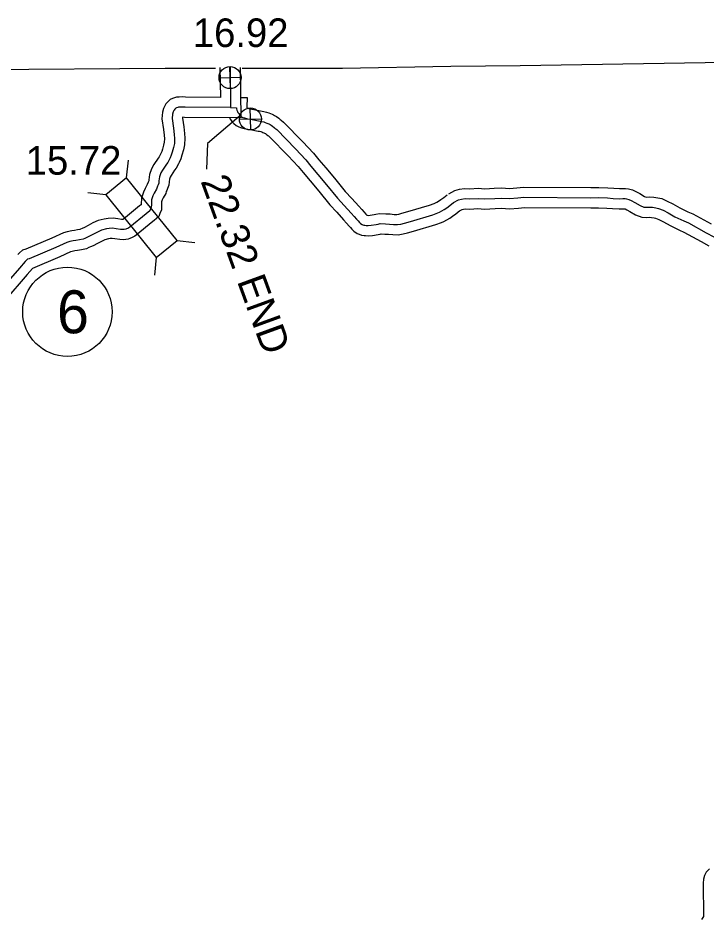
# Model space of a CAD drawing. Extents: x -83719 to 153526, y -11835 to 11446.
# Drawn here: x 10466.7 to 10806, y 934.7 to 1377.9 of the extents above; entities that cross this region are included whole.
import ezdxf

# ---------------------------------------------------------------- set-up
doc = ezdxf.new("R2010")
doc.units = 0
for name, color, linetype in [('Level 1', 7, 'Continuous'), ('Level 10', 7, 'Continuous'), ('Level 11', 7, 'Continuous'), ('Level 20', 7, 'Continuous'), ('Level 25', 7, 'Continuous'), ('Level 26', 7, 'Continuous'), ('Level 27', 7, 'Continuous'), ('Level 58', 7, 'Continuous'), ('Level 59', 7, 'Continuous')]:
    doc.layers.add(name, color=color, linetype=linetype)

msp = doc.modelspace()

# ---------------------------------------------------------------- linework, layer by layer
at = {"layer": 'Level 1'}
for points in [[(10679.75, 1354.17), (10713.92, 1354.5), (10805.06, 1356.02), (10894.13, 1357.48), (10972.42, 1358.2), (10979.99, 1359)], [(10067.73, 1347.54), (10107.73, 1347.41), (10192.16, 1348.71), (10273.27, 1349.67), (10360.54, 1350.95), (10372.01, 1351.05), (10393.98, 1351.43), (10449.58, 1352.46), (10539.16, 1353.2), (10563.99, 1353.18)], [(10577.04, 1353.16), (10626.49, 1353.11), (10679.75, 1354.17)]]:
    msp.add_lwpolyline(points, dxfattribs=at)
at = {"layer": 'Level 10'}
for points in [[(10576.13, 1353.47), (10576.47, 1328.7), (10548.71, 1328.92), (10547.66, 1329), (10547.62, 1328.54), (10548.29, 1324.23), (10548.59, 1321.01), (10548.79, 1318.65), (10548.67, 1315.48), (10548.12, 1312.92), (10547.41, 1310.27), (10546.8, 1308.53), (10546.09, 1306.78), (10545.66, 1306.02), (10544.63, 1304), (10543.75, 1302.92), (10542.06, 1300.39), (10541.57, 1299.54), (10541.24, 1298.55), (10541.07, 1297.13), (10540.95, 1295.59), (10540.37, 1293.89), (10539.95, 1293.01), (10539.68, 1292.36), (10539.41, 1291.53), (10538.21, 1289.32), (10537.73, 1288.33), (10537.42, 1287.4), (10537.35, 1285.87), (10537.29, 1283.34), (10536.48, 1281.65), (10535.98, 1280.16), (10533.77, 1278.11), (10533, 1277.61), (10524.84, 1271.01), (10524.16, 1270.47), (10522.92, 1269.71), (10521.68, 1269.25), (10520.9, 1269.04), (10519.81, 1268.82), (10518.55, 1268.67), (10516.78, 1268.75), (10514.38, 1269.08), (10513, 1269.28), (10512.13, 1269.25), (10511.25, 1269.09), (10509.42, 1268.63), (10508.05, 1268.01), (10505.89, 1266.78), (10503.63, 1265.73), (10502.31, 1265.11), (10501.56, 1264.79), (10500.34, 1264.23), (10498.02, 1263.67), (10495.91, 1263.33), (10494.72, 1263.18), (10493.41, 1262.91), (10492.56, 1262.65), (10487.33, 1260.32), (10473.88, 1254.57), (10473.74, 1254.44), (10471.22, 1251.49), (10460.12, 1238.76)], [(10566.13, 1353.47), (10566.33, 1338.78), (10549.14, 1338.91), (10547.6, 1339.03), (10546.11, 1338.96), (10544.75, 1338.88), (10543.73, 1338.55), (10542.77, 1338.2), (10541.64, 1337.67), (10540.45, 1336.63), (10539.47, 1335.54), (10538.91, 1334.61), (10538.33, 1333.32), (10537.83, 1331.44), (10537.55, 1328.2), (10538.36, 1322.99), (10538.63, 1320.14), (10538.77, 1318.43), (10538.71, 1316.73), (10538.39, 1315.27), (10537.85, 1313.23), (10537.44, 1312.08), (10537.06, 1311.14), (10536.84, 1310.75), (10536.19, 1309.48), (10535.7, 1308.86), (10533.55, 1305.66), (10532.42, 1303.68), (10531.42, 1300.77), (10531.12, 1298.11), (10531.08, 1297.65), (10530.8, 1297.06), (10530.3, 1295.83), (10530.19, 1295.52), (10529.32, 1293.89), (10528.45, 1292.12), (10527.49, 1289.22), (10527.36, 1286.21), (10527.35, 1285.87), (10527, 1285.64), (10526.59, 1285.3), (10518.58, 1278.81), (10518.52, 1278.76), (10518.24, 1278.71), (10518.17, 1278.7), (10517.68, 1278.72), (10515.8, 1278.98), (10513.56, 1279.31), (10511.03, 1279.22), (10509.12, 1278.87), (10506.11, 1278.11), (10503.5, 1276.93), (10501.3, 1275.67), (10499.4, 1274.79), (10498.21, 1274.23), (10497.49, 1273.92), (10497.06, 1273.72), (10496.06, 1273.48), (10494.51, 1273.23), (10493.11, 1273.06), (10490.9, 1272.61), (10489.03, 1272.02), (10483.33, 1269.49), (10470.52, 1264.01), (10468.82, 1263.55), (10467.49, 1262.28), (10466.55, 1261.43)]]:
    msp.add_lwpolyline(points, dxfattribs=at)
at = {"layer": 'Level 11'}
for points in [[(10576.79, 1338.71), (10579.45, 1338.69), (10579.28, 1334.01), (10579.38, 1333.8), (10579.4, 1333.73), (10579.45, 1333.67), (10579.6, 1333.45), (10579.67, 1333.43), (10580.28, 1333.26), (10580.81, 1333.15), (10582.84, 1332.8), (10586.83, 1332.02), (10587.76, 1331.85), (10589.11, 1331.51), (10590.15, 1331.15), (10591.05, 1330.8), (10591.77, 1330.5), (10592.43, 1330.2), (10593.06, 1329.88), (10594.04, 1329.38), (10595.07, 1328.53), (10595.84, 1327.94), (10596.25, 1327.61), (10597.49, 1326.63), (10606.89, 1316.96), (10612.22, 1311.33), (10614.79, 1308.1), (10618.19, 1304.09), (10622.48, 1298.96), (10627.77, 1292.48), (10631.02, 1288.98), (10634.44, 1285.15), (10635.94, 1283.5), (10637.09, 1282.19), (10637.99, 1281.25), (10638.39, 1280.76), (10638.61, 1280.74), (10639.17, 1280.69), (10640.07, 1280.77), (10642.1, 1281.09), (10642.93, 1281.28), (10644.71, 1281.63), (10647.79, 1281.48), (10649.93, 1281.41), (10651.86, 1281.18), (10653.23, 1281.16), (10654.18, 1281.31), (10655.76, 1281.74), (10658.61, 1282.54), (10669.31, 1285.74), (10671.6, 1286.58), (10672.19, 1286.81), (10672.95, 1287.21), (10673.78, 1287.7), (10674.93, 1288.55), (10676.38, 1289.51), (10678.01, 1290.83)], [(10570.85, 1328.52), (10571.25, 1327.94), (10571.94, 1326.97), (10572.91, 1325.87), (10574.14, 1325), (10575.36, 1324.35), (10576.7, 1323.87), (10577.97, 1323.53), (10578.92, 1323.33), (10581.03, 1322.96), (10584.94, 1322.2), (10585.61, 1322.07), (10586.27, 1321.91), (10586.7, 1321.76), (10587.28, 1321.54), (10587.77, 1321.33), (10588.11, 1321.18), (10588.5, 1320.98), (10588.52, 1320.97), (10588.85, 1320.7), (10589.7, 1320.05), (10590.03, 1319.79), (10590.76, 1319.21), (10599.68, 1310.04), (10604.66, 1304.77), (10607.07, 1301.74), (10610.54, 1297.65), (10614.76, 1292.59), (10620.23, 1285.91), (10623.63, 1282.25), (10627.01, 1278.46), (10628.5, 1276.82), (10629.73, 1275.43), (10630.46, 1274.66), (10631.1, 1273.86), (10632.1, 1272.89), (10633.74, 1271.72), (10634.72, 1271.36), (10635.89, 1270.88), (10637.18, 1270.82), (10637.79, 1270.77), (10639.16, 1270.66), (10641.26, 1270.83), (10644.01, 1271.26), (10645.04, 1271.5), (10645.46, 1271.59), (10647.38, 1271.49), (10649.18, 1271.43), (10651.2, 1271.19), (10653.96, 1271.15), (10656.27, 1271.52), (10658.41, 1272.1), (10661.39, 1272.93), (10672.46, 1276.25), (10675.14, 1277.23), (10676.34, 1277.7), (10677.83, 1278.47), (10679.31, 1279.36), (10680.66, 1280.35), (10682.31, 1281.44), (10684.3, 1283.06)], [(10678.79, 1291.35), (10681.77, 1292.95), (10684.07, 1293.54), (10686.5, 1293.94), (10689.13, 1293.82), (10693.26, 1294.03), (10696.5, 1293.79), (10701.16, 1294.03), (10704.77, 1294.21), (10708.64, 1293.98), (10712.29, 1294.22), (10715.54, 1294.57), (10748.68, 1294.36), (10752.66, 1294.43), (10757.18, 1294.26), (10760.11, 1294.02), (10762.84, 1293.89), (10764.36, 1293.94), (10765.89, 1293.95), (10767.36, 1293.77), (10769.22, 1293.22), (10770.9, 1292.43), (10772.88, 1291.4), (10775.21, 1290.02), (10775.99, 1289.72), (10776, 1289.72), (10777.44, 1289.8), (10779.74, 1289.65), (10781.72, 1289.34), (10783.64, 1288.92), (10786.37, 1287.75), (10789.21, 1286.4), (10792.51, 1284.45), (10796.57, 1282.48), (10798.99, 1281.42), (10808.01, 1276.51)], [(10683.52, 1282.54), (10685.43, 1283.57), (10686.13, 1283.74), (10687.09, 1283.91), (10689.14, 1283.81), (10693.15, 1284.01), (10696.39, 1283.78), (10701.66, 1284.04), (10704.73, 1284.19), (10708.68, 1283.96), (10713.16, 1284.26), (10716.05, 1284.57), (10748.73, 1284.36), (10752.56, 1284.42), (10756.59, 1284.28), (10759.47, 1284.04), (10762.75, 1283.89), (10764.56, 1283.94), (10765.31, 1283.95), (10765.31, 1283.95), (10765.65, 1283.85), (10766.46, 1283.46), (10768.03, 1282.65), (10770.81, 1281.01), (10773.85, 1279.81), (10776.04, 1279.7), (10777.4, 1279.78), (10778.64, 1279.7), (10779.87, 1279.51), (10780.56, 1279.35), (10782.25, 1278.63), (10784.51, 1277.56), (10787.79, 1275.63), (10792.38, 1273.4), (10794.59, 1272.44), (10803.16, 1267.77), (10806.87, 1265.67)], [(10807.22, 958.92), (10805.5, 957.28), (10804.72, 955.68), (10804.25, 953.83), (10804.03, 951.75), (10804.15, 935.35), (10803.9, 934.89), (10803.27, 933.86)]]:
    msp.add_lwpolyline(points, dxfattribs=at)
at = {"layer": 'Level 20'}
for p, q in [((10520.12, 1299.1), (10521.05, 1307.85)), ((10509.86, 1290.79), (10501.11, 1291.72)), ((10545.03, 1268.31), (10553.78, 1267.39)), ((10534.77, 1260.01), (10533.85, 1251.26))]:
    msp.add_line(p, q, dxfattribs=at)
msp.add_lwpolyline([(10509.86, 1290.79), (10534.77, 1260.01), (10545.03, 1268.31), (10520.12, 1299.1)], close=True, dxfattribs=at)
at = {"layer": 'Level 25'}
msp.add_lwpolyline([(10575.52, 1329.44), (10559.99, 1316.13), (10559.44, 1303.37)], dxfattribs=at)
at = {"layer": 'Level 26'}
for p, q in [((10571.24, 1343.13), (10570.99, 1353.98)), ((10565.69, 1348.43), (10576.54, 1348.68)), ((10581.26, 1322.74), (10581.01, 1333.58)), ((10575.71, 1328.03), (10586.56, 1328.29))]:
    msp.add_line(p, q, dxfattribs=at)
for centre in [(10571.11, 1348.56), (10581.13, 1328.16)]:
    msp.add_circle(centre, 5.43, dxfattribs=at)
at = {"layer": 'Level 27'}
msp.add_circle((10491.02, 1233.19), 22, dxfattribs=at)
at = {"layer": 'Level 59'}
for points in [[(10571.13, 1353.71), (10571.4, 1333.74), (10548.92, 1333.92), (10547.52, 1334.03), (10546.39, 1333.97), (10545.69, 1333.93), (10545.36, 1333.82), (10544.69, 1333.58), (10544.4, 1333.44), (10543.97, 1333.06), (10543.51, 1332.55), (10543.35, 1332.28), (10543.06, 1331.65), (10542.78, 1330.57), (10542.58, 1328.37), (10543.33, 1323.61), (10543.61, 1320.58), (10543.78, 1318.54), (10543.69, 1316.11), (10543.25, 1314.1), (10542.63, 1311.75), (10542.12, 1310.3), (10541.57, 1308.96), (10541.25, 1308.39), (10540.41, 1306.74), (10539.73, 1305.89), (10537.81, 1303.02), (10537, 1301.61), (10536.33, 1299.66), (10536.1, 1297.62), (10536.01, 1296.62), (10535.73, 1295.78), (10535.37, 1295.04), (10534.99, 1294.1), (10534.8, 1293.53), (10533.76, 1291.61), (10533.09, 1290.23), (10532.45, 1288.31), (10532.36, 1286.04), (10532.32, 1284.54), (10531.83, 1283.53), (10531.64, 1282.96), (10530.69, 1282.07), (10530, 1281.63), (10529.8, 1281.46), (10521.71, 1274.91), (10521.28, 1274.57), (10520.72, 1274.23), (10520.16, 1274.02), (10519.76, 1273.91), (10519.03, 1273.76), (10518.36, 1273.69), (10517.23, 1273.73), (10515.09, 1274.03), (10513.28, 1274.3), (10511.58, 1274.24), (10510.19, 1273.98), (10507.76, 1273.37), (10505.78, 1272.47), (10503.6, 1271.23), (10501.51, 1270.26), (10500.26, 1269.67), (10499.53, 1269.36), (10498.7, 1268.97), (10497.04, 1268.58), (10495.21, 1268.28), (10493.91, 1268.12), (10492.15, 1267.76), (10490.79, 1267.34), (10485.33, 1264.9), (10472.16, 1259.27), (10471.36, 1259.06), (10470.9, 1258.62), (10470.15, 1257.93), (10467.43, 1254.75), (10456.15, 1241.81)], [(10571.4, 1333.74), (10574.27, 1333.72), (10574.24, 1333.09), (10574.49, 1332.46), (10574.77, 1331.86), (10574.94, 1331.4), (10575.35, 1330.8), (10575.86, 1330.08), (10576.27, 1329.62), (10576.78, 1329.26), (10577.38, 1328.94), (10578.19, 1328.65), (10579.12, 1328.4), (10579.86, 1328.24), (10581.93, 1327.88), (10585.88, 1327.11), (10586.68, 1326.96), (10587.69, 1326.71), (10588.43, 1326.46), (10589.17, 1326.17), (10589.77, 1325.91), (10590.27, 1325.69), (10590.78, 1325.43), (10591.28, 1325.17), (10591.96, 1324.62), (10592.77, 1324), (10593.14, 1323.7), (10594.12, 1322.92), (10603.28, 1313.5), (10608.44, 1308.05), (10610.93, 1304.92), (10614.37, 1300.87), (10618.62, 1295.78), (10624, 1289.19), (10627.33, 1285.61), (10630.73, 1281.8), (10632.22, 1280.16), (10633.41, 1278.81), (10634.23, 1277.96), (10634.8, 1277.23), (10635.31, 1276.74), (10636.09, 1276.19), (10636.52, 1276.03), (10636.99, 1275.84), (10637.5, 1275.81), (10638.2, 1275.76), (10639.16, 1275.67), (10640.66, 1275.8), (10643.06, 1276.17), (10643.99, 1276.39), (10645.08, 1276.61), (10647.59, 1276.49), (10649.56, 1276.42), (10651.53, 1276.19), (10653.59, 1276.16), (10655.22, 1276.42), (10657.08, 1276.92), (10660, 1277.74), (10670.89, 1280.99), (10673.37, 1281.9), (10674.26, 1282.25), (10675.39, 1282.84), (10676.54, 1283.53), (10677.8, 1284.45), (10679.35, 1285.48), (10681.15, 1286.95)], [(10681.15, 1286.95), (10683.6, 1288.26), (10685.1, 1288.64), (10686.8, 1288.93), (10689.13, 1288.81), (10693.2, 1289.02), (10696.44, 1288.78), (10701.41, 1289.03), (10704.75, 1289.2), (10708.66, 1288.97), (10712.73, 1289.24), (10715.79, 1289.57), (10748.71, 1289.36), (10752.61, 1289.43), (10756.88, 1289.27), (10759.79, 1289.03), (10762.79, 1288.89), (10764.46, 1288.94), (10765.6, 1288.95), (10766.33, 1288.86), (10767.44, 1288.53), (10768.68, 1287.95), (10770.46, 1287.03), (10773.01, 1285.52), (10774.92, 1284.77), (10776.02, 1284.71), (10777.42, 1284.79), (10779.19, 1284.67), (10780.8, 1284.42), (10782.1, 1284.13), (10784.31, 1283.19), (10786.86, 1281.98), (10790.15, 1280.04), (10794.48, 1277.94), (10796.79, 1276.93), (10805.58, 1272.14), (10809.31, 1270.04)]]:
    msp.add_lwpolyline(points, dxfattribs=at)

# ---------------------------------------------------------------- texts
at = {"layer": 'Level 25'}
msp.add_text('16.92', height=14.08, dxfattribs=at).set_placement((10552.77, 1363.59))
msp.add_text('22.32 END', height=14.08, rotation=290, dxfattribs=at).set_placement((10556.47, 1297.6))
at = {"layer": 'Level 27'}
msp.add_text('6', height=21.12, dxfattribs=at).set_placement((10485.9, 1222.63))
at = {"layer": 'Level 58'}
msp.add_text('15.72', height=14.08, dxfattribs=at).set_placement((10470.48, 1300.72))

doc.saveas('drawing.dxf')
